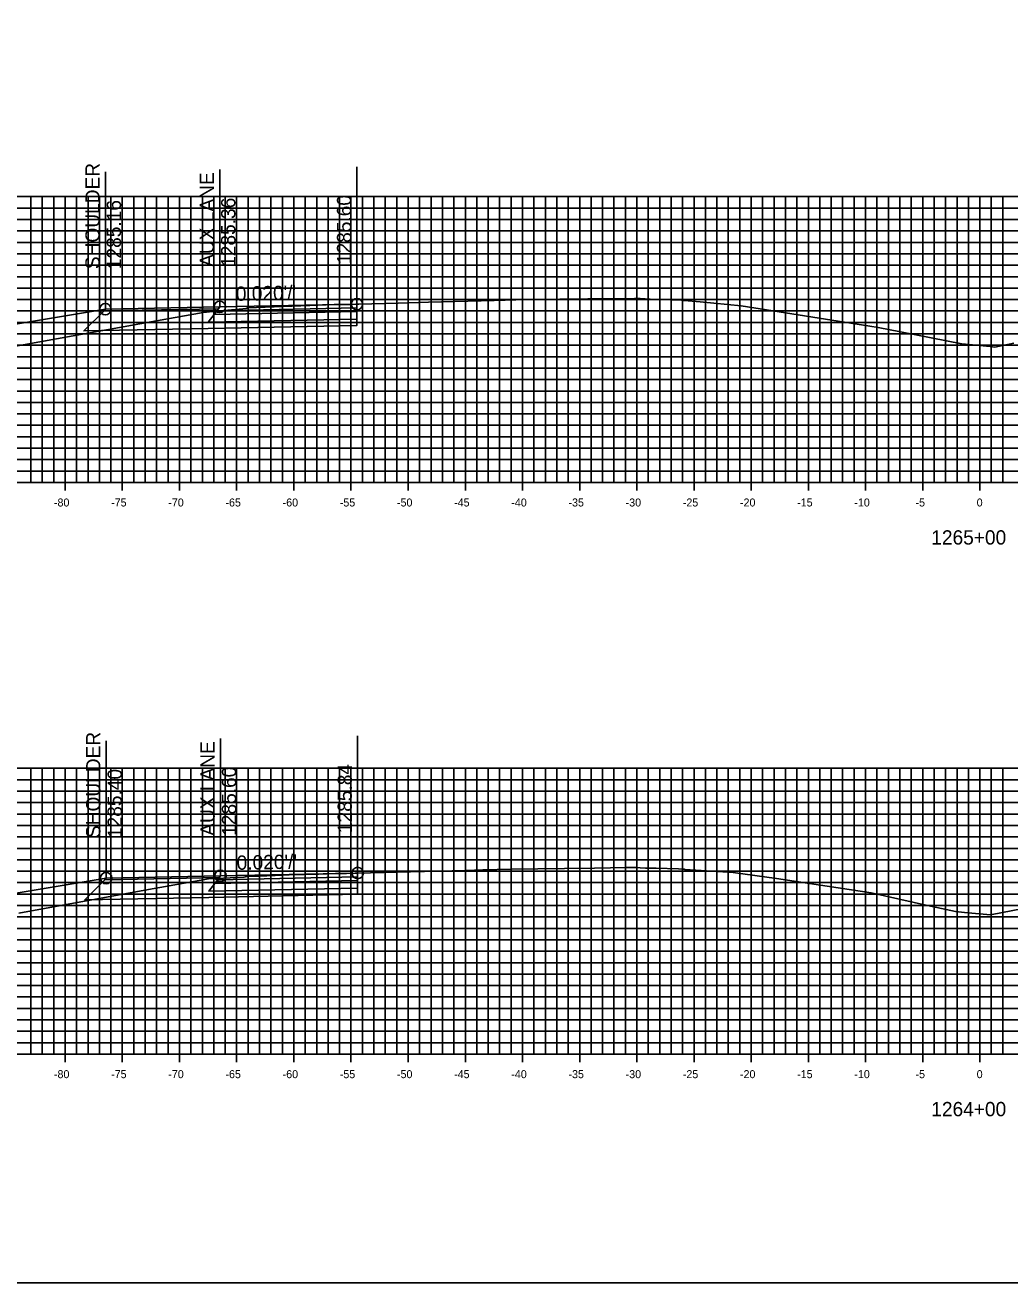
# Model space of a CAD drawing. Extents: x 674939 to 678919, y 750652 to 765176.
# Drawn here: x 678665 to 678751.2, y 761966.3 to 762076.3 of the extents above; entities that cross this region are included whole.
import ezdxf

# ---------------------------------------------------------------- set-up
doc = ezdxf.new("R2010")
doc.units = 0
for name, color, linetype in [('R_Alt Surface', 7, 'Continuous'), ('R_Axis', 7, 'Continuous'), ('R_Axis Annot', 7, 'Continuous'), ('R_Exist Surface', 7, 'Continuous'), ('R_Fin Surface', 7, 'Continuous'), ('R_Grid', 7, 'Continuous'), ('R_No Plot', 7, 'Continuous'), ('R_Xsect Elev', 7, 'Continuous'), ('R_Xsect Slope', 7, 'Continuous')]:
    doc.layers.add(name, color=color, linetype=linetype)

msp = doc.modelspace()

# ---------------------------------------------------------------- linework, layer by layer
for points in [[(678672.05, 762051.45), (678652.05, 762048.11), (678637.57, 762043.29)], [(678672.11, 762001.69), (678652.11, 761998.35), (678641.42, 761994.79)]]:
    msp.add_lwpolyline(points)
at = {"layer": 'R_Alt Surface'}
for points in [[(678694.05, 762051.56), (678694.05, 762051.23), (678681.55, 762050.97), (678681.8, 762051.31)], [(678694.05, 762051.23), (678694.05, 762050.57), (678681.05, 762050.3), (678681.55, 762050.97)], [(678694.11, 762001.47), (678694.11, 762000.81), (678681.11, 762000.54), (678681.61, 762001.21)], [(678694.11, 762001.8), (678694.11, 762001.47), (678681.61, 762001.21), (678681.86, 762001.55)]]:
    msp.add_lwpolyline(points, close=True, dxfattribs=at)
for points in [[(678694.05, 762050.57), (678694.05, 762050.03), (678681.05, 762049.76), (678670.17, 762049.54), (678671.93, 762051.29)], [(678694.11, 762000.81), (678694.11, 762000.27), (678681.11, 762000), (678670.24, 761999.78), (678671.99, 762001.53)]]:
    msp.add_lwpolyline(points, dxfattribs=at)
at = {"layer": 'R_Axis'}
for p, q in [((678598.53, 762036.29), (678898.53, 762036.29)), ((678668.53, 762035.59), (678668.53, 762036.99)), ((678673.53, 762035.59), (678673.53, 762036.99)), ((678678.53, 762035.59), (678678.53, 762036.99)), ((678683.53, 762035.59), (678683.53, 762036.99)), ((678688.53, 762035.59), (678688.53, 762036.99)), ((678693.53, 762035.59), (678693.53, 762036.99)), ((678698.53, 762035.59), (678698.53, 762036.99)), ((678703.53, 762035.59), (678703.53, 762036.99)), ((678708.53, 762035.59), (678708.53, 762036.99)), ((678713.53, 762035.59), (678713.53, 762036.99)), ((678718.53, 762035.59), (678718.53, 762036.99)), ((678723.53, 762035.59), (678723.53, 762036.99)), ((678728.53, 762035.59), (678728.53, 762036.99)), ((678733.53, 762035.59), (678733.53, 762036.99)), ((678738.53, 762035.59), (678738.53, 762036.99)), ((678743.53, 762035.59), (678743.53, 762036.99)), ((678748.53, 762035.59), (678748.53, 762036.99)), ((678668.53, 761985.59), (678668.53, 761986.99)), ((678673.53, 761985.59), (678673.53, 761986.99)), ((678678.53, 761985.59), (678678.53, 761986.99)), ((678683.53, 761985.59), (678683.53, 761986.99)), ((678688.53, 761985.59), (678688.53, 761986.99)), ((678693.53, 761985.59), (678693.53, 761986.99)), ((678698.53, 761985.59), (678698.53, 761986.99)), ((678703.53, 761985.59), (678703.53, 761986.99)), ((678708.53, 761985.59), (678708.53, 761986.99)), ((678713.53, 761985.59), (678713.53, 761986.99)), ((678718.53, 761985.59), (678718.53, 761986.99)), ((678723.53, 761985.59), (678723.53, 761986.99)), ((678728.53, 761985.59), (678728.53, 761986.99)), ((678733.53, 761985.59), (678733.53, 761986.99)), ((678738.53, 761985.59), (678738.53, 761986.99)), ((678743.53, 761985.59), (678743.53, 761986.99)), ((678748.53, 761985.59), (678748.53, 761986.99)), ((678598.53, 761986.29), (678898.53, 761986.29))]:
    msp.add_line(p, q, dxfattribs=at)
at = {"layer": 'R_Exist Surface'}
for points in [[(678663.39, 762048.08), (678676.53, 762050.43), (678680.61, 762051.15), (678681.46, 762051.23), (678684.07, 762051.47), (678684.36, 762051.52), (678684.47, 762051.55), (678689.94, 762051.77), (678692.07, 762051.85), (678693.08, 762051.85), (678693.52, 762051.86), (678693.94, 762051.88), (678694.05, 762051.89), (678694.21, 762051.89), (678697.66, 762051.98), (678700.3, 762052.06), (678706.06, 762052.22), (678708.91, 762052.28), (678711.79, 762052.31), (678714.25, 762052.34), (678715.58, 762052.35), (678718.33, 762052.38), (678718.47, 762052.38), (678718.53, 762052.38), (678718.81, 762052.37), (678719.25, 762052.34), (678719.69, 762052.32), (678720.99, 762052.29), (678721.1, 762052.29), (678721.6, 762052.27), (678722.47, 762052.23), (678722.52, 762052.22), (678722.67, 762052.22), (678724.07, 762052.09), (678727.66, 762051.74), (678738.91, 762049.95), (678739.64, 762049.83), (678741.59, 762049.46), (678746.95, 762048.42), (678749.43, 762048.17), (678749.85, 762048.13), (678751.5, 762048.46)], [(678664.49, 761998.62), (678675.5, 762000.62), (678681.06, 762001.62), (678682.37, 762001.68), (678684.17, 762001.76), (678684.29, 762001.8), (678684.45, 762001.83), (678685.31, 762001.87), (678685.43, 762001.86), (678686.9, 762001.91), (678688.13, 762001.96), (678690.7, 762002.04), (678692.17, 762002.08), (678693.15, 762002.1), (678693.9, 762002.12), (678694.11, 762002.13), (678697.54, 762002.2), (678703.58, 762002.36), (678705.06, 762002.4), (678707.53, 762002.46), (678712.19, 762002.53), (678714.83, 762002.57), (678717.63, 762002.61), (678718.55, 762002.62), (678718.56, 762002.62), (678718.57, 762002.62), (678718.81, 762002.6), (678719.29, 762002.57), (678720.23, 762002.56), (678722.18, 762002.5), (678722.57, 762002.48), (678722.68, 762002.47), (678722.74, 762002.45), (678726.06, 762002.25), (678726.96, 762002.18), (678730.74, 762001.64), (678739.01, 762000.41), (678743.95, 761999.28), (678746.4, 761998.77), (678747.18, 761998.69), (678749.47, 761998.48), (678754.28, 761999.4)]]:
    msp.add_lwpolyline(points, dxfattribs=at)
at = {"layer": 'R_Fin Surface'}
for points in [[(678633.18, 762043.45), (678633.58, 762043.29), (678637.57, 762043.29), (678652.05, 762048.11), (678672.05, 762051.45), (678682.05, 762051.65), (678694.05, 762051.89)], [(678672.05, 762051.45), (678682.05, 762051.65), (678694.05, 762051.89)], [(678672.05, 762051.45), (678672.05, 762051.45)], [(678636.08, 761995.37), (678637.54, 761994.79), (678641.42, 761994.79), (678652.11, 761998.35), (678672.11, 762001.69), (678682.11, 762001.89), (678694.11, 762002.13)], [(678672.11, 762001.69), (678682.11, 762001.89), (678694.11, 762002.13)], [(678672.11, 762001.69), (678672.11, 762001.69)]]:
    msp.add_lwpolyline(points, dxfattribs=at)
for points in [[(678682.05, 762051.65), (678672.05, 762051.45), (678671.93, 762051.29), (678681.93, 762051.49)], [(678694.05, 762051.89), (678694.05, 762051.56), (678681.8, 762051.31), (678682.05, 762051.65)], [(678694.11, 762002.13), (678694.11, 762001.8), (678681.86, 762001.55), (678682.11, 762001.89)], [(678682.11, 762001.89), (678672.11, 762001.69), (678671.99, 762001.53), (678682, 762001.73)]]:
    msp.add_lwpolyline(points, close=True, dxfattribs=at)
at = {"layer": 'R_Grid'}
for p, q in [((678598.53, 762061.29), (678898.53, 762061.29)), ((678598.53, 762060.29), (678898.53, 762060.29)), ((678665.53, 762036.29), (678665.53, 762061.29)), ((678666.53, 762036.29), (678666.53, 762061.29)), ((678667.53, 762036.29), (678667.53, 762061.29)), ((678668.53, 762036.29), (678668.53, 762061.29)), ((678669.53, 762036.29), (678669.53, 762061.29)), ((678670.53, 762036.29), (678670.53, 762061.29)), ((678671.53, 762036.29), (678671.53, 762061.29)), ((678672.53, 762036.29), (678672.53, 762061.29)), ((678673.53, 762036.29), (678673.53, 762061.29)), ((678674.53, 762036.29), (678674.53, 762061.29)), ((678675.53, 762036.29), (678675.53, 762061.29)), ((678676.53, 762036.29), (678676.53, 762061.29)), ((678677.53, 762036.29), (678677.53, 762061.29)), ((678678.53, 762036.29), (678678.53, 762061.29)), ((678679.53, 762036.29), (678679.53, 762061.29)), ((678680.53, 762036.29), (678680.53, 762061.29)), ((678681.53, 762036.29), (678681.53, 762061.29)), ((678682.53, 762036.29), (678682.53, 762061.29)), ((678683.53, 762036.29), (678683.53, 762061.29)), ((678684.53, 762036.29), (678684.53, 762061.29)), ((678685.53, 762036.29), (678685.53, 762061.29)), ((678686.53, 762036.29), (678686.53, 762061.29)), ((678687.53, 762036.29), (678687.53, 762061.29)), ((678688.53, 762036.29), (678688.53, 762061.29)), ((678689.53, 762036.29), (678689.53, 762061.29)), ((678690.53, 762036.29), (678690.53, 762061.29)), ((678691.53, 762036.29), (678691.53, 762061.29)), ((678692.53, 762036.29), (678692.53, 762061.29)), ((678693.53, 762036.29), (678693.53, 762061.29)), ((678694.53, 762036.29), (678694.53, 762061.29)), ((678695.53, 762036.29), (678695.53, 762061.29)), ((678696.53, 762036.29), (678696.53, 762061.29)), ((678697.53, 762036.29), (678697.53, 762061.29)), ((678698.53, 762036.29), (678698.53, 762061.29)), ((678699.53, 762036.29), (678699.53, 762061.29)), ((678700.53, 762036.29), (678700.53, 762061.29)), ((678701.53, 762036.29), (678701.53, 762061.29)), ((678702.53, 762036.29), (678702.53, 762061.29)), ((678703.53, 762036.29), (678703.53, 762061.29)), ((678704.53, 762036.29), (678704.53, 762061.29)), ((678705.53, 762036.29), (678705.53, 762061.29)), ((678706.53, 762036.29), (678706.53, 762061.29)), ((678707.53, 762036.29), (678707.53, 762061.29)), ((678708.53, 762036.29), (678708.53, 762061.29)), ((678709.53, 762036.29), (678709.53, 762061.29)), ((678710.53, 762036.29), (678710.53, 762061.29)), ((678711.53, 762036.29), (678711.53, 762061.29)), ((678712.53, 762036.29), (678712.53, 762061.29)), ((678713.53, 762036.29), (678713.53, 762061.29)), ((678714.53, 762036.29), (678714.53, 762061.29)), ((678715.53, 762036.29), (678715.53, 762061.29)), ((678716.53, 762036.29), (678716.53, 762061.29)), ((678717.53, 762036.29), (678717.53, 762061.29)), ((678718.53, 762036.29), (678718.53, 762061.29)), ((678719.53, 762036.29), (678719.53, 762061.29)), ((678720.53, 762036.29), (678720.53, 762061.29)), ((678721.53, 762036.29), (678721.53, 762061.29)), ((678722.53, 762036.29), (678722.53, 762061.29)), ((678723.53, 762036.29), (678723.53, 762061.29)), ((678724.53, 762036.29), (678724.53, 762061.29)), ((678725.53, 762036.29), (678725.53, 762061.29)), ((678726.53, 762036.29), (678726.53, 762061.29)), ((678727.53, 762036.29), (678727.53, 762061.29)), ((678728.53, 762036.29), (678728.53, 762061.29)), ((678729.53, 762036.29), (678729.53, 762061.29)), ((678730.53, 762036.29), (678730.53, 762061.29)), ((678731.53, 762036.29), (678731.53, 762061.29)), ((678732.53, 762036.29), (678732.53, 762061.29)), ((678733.53, 762036.29), (678733.53, 762061.29)), ((678734.53, 762036.29), (678734.53, 762061.29)), ((678735.53, 762036.29), (678735.53, 762061.29)), ((678736.53, 762036.29), (678736.53, 762061.29)), ((678737.53, 762036.29), (678737.53, 762061.29)), ((678738.53, 762036.29), (678738.53, 762061.29)), ((678739.53, 762036.29), (678739.53, 762061.29)), ((678740.53, 762036.29), (678740.53, 762061.29)), ((678741.53, 762036.29), (678741.53, 762061.29)), ((678742.53, 762036.29), (678742.53, 762061.29)), ((678743.53, 762036.29), (678743.53, 762061.29)), ((678744.53, 762036.29), (678744.53, 762061.29)), ((678745.53, 762036.29), (678745.53, 762061.29)), ((678746.53, 762036.29), (678746.53, 762061.29)), ((678747.53, 762036.29), (678747.53, 762061.29)), ((678748.53, 762036.29), (678748.53, 762061.29)), ((678749.53, 762036.29), (678749.53, 762061.29)), ((678750.53, 762036.29), (678750.53, 762061.29)), ((678598.53, 762059.29), (678898.53, 762059.29)), ((678598.53, 762058.29), (678898.53, 762058.29)), ((678598.53, 762057.29), (678898.53, 762057.29)), ((678598.53, 762056.29), (678898.53, 762056.29)), ((678598.53, 762055.29), (678898.53, 762055.29)), ((678598.53, 762054.29), (678898.53, 762054.29)), ((678598.53, 762053.29), (678898.53, 762053.29)), ((678598.53, 762052.29), (678898.53, 762052.29)), ((678598.53, 762051.29), (678898.53, 762051.29)), ((678598.53, 762050.29), (678898.53, 762050.29)), ((678598.53, 762049.29), (678898.53, 762049.29)), ((678598.53, 762048.29), (678898.53, 762048.29)), ((678598.53, 762047.29), (678898.53, 762047.29)), ((678598.53, 762046.29), (678898.53, 762046.29)), ((678598.53, 762045.29), (678898.53, 762045.29)), ((678598.53, 762044.29), (678898.53, 762044.29)), ((678598.53, 762043.29), (678898.53, 762043.29)), ((678598.53, 762042.29), (678898.53, 762042.29)), ((678598.53, 762041.29), (678898.53, 762041.29)), ((678598.53, 762040.29), (678898.53, 762040.29)), ((678598.53, 762039.29), (678898.53, 762039.29)), ((678598.53, 762038.29), (678898.53, 762038.29)), ((678598.53, 762037.29), (678898.53, 762037.29)), ((678598.53, 762036.29), (678898.53, 762036.29)), ((678598.53, 762011.29), (678898.53, 762011.29)), ((678665.53, 761986.29), (678665.53, 762011.29)), ((678666.53, 761986.29), (678666.53, 762011.29)), ((678667.53, 761986.29), (678667.53, 762011.29)), ((678668.53, 761986.29), (678668.53, 762011.29)), ((678669.53, 761986.29), (678669.53, 762011.29)), ((678670.53, 761986.29), (678670.53, 762011.29)), ((678671.53, 761986.29), (678671.53, 762011.29)), ((678672.53, 761986.29), (678672.53, 762011.29)), ((678673.53, 761986.29), (678673.53, 762011.29)), ((678674.53, 761986.29), (678674.53, 762011.29)), ((678675.53, 761986.29), (678675.53, 762011.29)), ((678676.53, 761986.29), (678676.53, 762011.29)), ((678677.53, 761986.29), (678677.53, 762011.29)), ((678678.53, 761986.29), (678678.53, 762011.29)), ((678679.53, 761986.29), (678679.53, 762011.29)), ((678680.53, 761986.29), (678680.53, 762011.29)), ((678681.53, 761986.29), (678681.53, 762011.29)), ((678682.53, 761986.29), (678682.53, 762011.29)), ((678683.53, 761986.29), (678683.53, 762011.29)), ((678684.53, 761986.29), (678684.53, 762011.29)), ((678685.53, 761986.29), (678685.53, 762011.29)), ((678686.53, 761986.29), (678686.53, 762011.29)), ((678687.53, 761986.29), (678687.53, 762011.29)), ((678688.53, 761986.29), (678688.53, 762011.29)), ((678689.53, 761986.29), (678689.53, 762011.29)), ((678690.53, 761986.29), (678690.53, 762011.29)), ((678691.53, 761986.29), (678691.53, 762011.29)), ((678692.53, 761986.29), (678692.53, 762011.29)), ((678693.53, 761986.29), (678693.53, 762011.29)), ((678694.53, 761986.29), (678694.53, 762011.29)), ((678695.53, 761986.29), (678695.53, 762011.29)), ((678696.53, 761986.29), (678696.53, 762011.29)), ((678697.53, 761986.29), (678697.53, 762011.29)), ((678698.53, 761986.29), (678698.53, 762011.29)), ((678699.53, 761986.29), (678699.53, 762011.29)), ((678700.53, 761986.29), (678700.53, 762011.29)), ((678701.53, 761986.29), (678701.53, 762011.29)), ((678702.53, 761986.29), (678702.53, 762011.29)), ((678703.53, 761986.29), (678703.53, 762011.29)), ((678704.53, 761986.29), (678704.53, 762011.29)), ((678705.53, 761986.29), (678705.53, 762011.29)), ((678706.53, 761986.29), (678706.53, 762011.29)), ((678707.53, 761986.29), (678707.53, 762011.29)), ((678708.53, 761986.29), (678708.53, 762011.29)), ((678709.53, 761986.29), (678709.53, 762011.29)), ((678710.53, 761986.29), (678710.53, 762011.29)), ((678711.53, 761986.29), (678711.53, 762011.29)), ((678712.53, 761986.29), (678712.53, 762011.29)), ((678713.53, 761986.29), (678713.53, 762011.29)), ((678714.53, 761986.29), (678714.53, 762011.29)), ((678715.53, 761986.29), (678715.53, 762011.29)), ((678716.53, 761986.29), (678716.53, 762011.29)), ((678717.53, 761986.29), (678717.53, 762011.29)), ((678718.53, 761986.29), (678718.53, 762011.29)), ((678719.53, 761986.29), (678719.53, 762011.29)), ((678720.53, 761986.29), (678720.53, 762011.29)), ((678721.53, 761986.29), (678721.53, 762011.29)), ((678722.53, 761986.29), (678722.53, 762011.29)), ((678723.53, 761986.29), (678723.53, 762011.29)), ((678724.53, 761986.29), (678724.53, 762011.29)), ((678725.53, 761986.29), (678725.53, 762011.29)), ((678726.53, 761986.29), (678726.53, 762011.29)), ((678727.53, 761986.29), (678727.53, 762011.29)), ((678728.53, 761986.29), (678728.53, 762011.29)), ((678729.53, 761986.29), (678729.53, 762011.29)), ((678730.53, 761986.29), (678730.53, 762011.29)), ((678731.53, 761986.29), (678731.53, 762011.29)), ((678732.53, 761986.29), (678732.53, 762011.29)), ((678733.53, 761986.29), (678733.53, 762011.29)), ((678734.53, 761986.29), (678734.53, 762011.29)), ((678735.53, 761986.29), (678735.53, 762011.29)), ((678736.53, 761986.29), (678736.53, 762011.29)), ((678737.53, 761986.29), (678737.53, 762011.29)), ((678738.53, 761986.29), (678738.53, 762011.29)), ((678739.53, 761986.29), (678739.53, 762011.29)), ((678740.53, 761986.29), (678740.53, 762011.29)), ((678741.53, 761986.29), (678741.53, 762011.29)), ((678742.53, 761986.29), (678742.53, 762011.29)), ((678743.53, 761986.29), (678743.53, 762011.29)), ((678744.53, 761986.29), (678744.53, 762011.29)), ((678745.53, 761986.29), (678745.53, 762011.29)), ((678746.53, 761986.29), (678746.53, 762011.29)), ((678747.53, 761986.29), (678747.53, 762011.29)), ((678748.53, 761986.29), (678748.53, 762011.29)), ((678749.53, 761986.29), (678749.53, 762011.29)), ((678750.53, 761986.29), (678750.53, 762011.29)), ((678598.53, 762010.29), (678898.53, 762010.29)), ((678598.53, 762009.29), (678898.53, 762009.29)), ((678598.53, 762008.29), (678898.53, 762008.29)), ((678598.53, 762007.29), (678898.53, 762007.29)), ((678598.53, 762006.29), (678898.53, 762006.29)), ((678598.53, 762005.29), (678898.53, 762005.29)), ((678598.53, 762004.29), (678898.53, 762004.29)), ((678598.53, 762003.29), (678898.53, 762003.29)), ((678598.53, 762002.29), (678898.53, 762002.29)), ((678598.53, 762001.29), (678898.53, 762001.29)), ((678598.53, 762000.29), (678898.53, 762000.29)), ((678598.53, 761999.29), (678898.53, 761999.29)), ((678598.53, 761998.29), (678898.53, 761998.29)), ((678598.53, 761997.29), (678898.53, 761997.29)), ((678598.53, 761996.29), (678898.53, 761996.29)), ((678598.53, 761995.29), (678898.53, 761995.29)), ((678598.53, 761994.29), (678898.53, 761994.29)), ((678598.53, 761993.29), (678898.53, 761993.29)), ((678598.53, 761992.29), (678898.53, 761992.29)), ((678598.53, 761991.29), (678898.53, 761991.29)), ((678598.53, 761990.29), (678898.53, 761990.29)), ((678598.53, 761989.29), (678898.53, 761989.29)), ((678598.53, 761988.29), (678898.53, 761988.29)), ((678598.53, 761987.29), (678898.53, 761987.29)), ((678598.53, 761986.29), (678898.53, 761986.29))]:
    msp.add_line(p, q, dxfattribs=at)
at = {"layer": 'R_No Plot'}
msp.add_lwpolyline([(678578.53, 761966.29), (678918.53, 761966.29), (678918.53, 762186.29), (678578.53, 762186.29)], close=True, dxfattribs=at)
for centre in [(678672.05, 762051.45), (678672.05, 762051.45), (678682.05, 762051.65), (678694.05, 762051.89), (678672.11, 762001.69), (678672.11, 762001.69), (678682.11, 762001.89), (678694.11, 762002.13)]:
    msp.add_circle(centre, 0.5, dxfattribs=at)
at = {"layer": 'R_Xsect Elev'}
for p, q in [((678682.05, 762051.65), (678682.05, 762063.65)), ((678694.05, 762051.89), (678694.05, 762063.89)), ((678672.05, 762051.45), (678672.05, 762063.45)), ((678694.11, 762002.13), (678694.11, 762014.13)), ((678672.11, 762001.69), (678672.11, 762013.69)), ((678682.11, 762001.89), (678682.11, 762013.89))]:
    msp.add_line(p, q, dxfattribs=at)

# ---------------------------------------------------------------- texts
at = {"layer": 'R_Axis Annot'}
for s, height, p in [('-80', 0.7, (678667.55, 762034.19)), ('-75', 0.7, (678672.55, 762034.19)), ('-70', 0.7, (678677.55, 762034.19)), ('-65', 0.7, (678682.55, 762034.19)), ('-60', 0.7, (678687.55, 762034.19)), ('-55', 0.7, (678692.55, 762034.19)), ('-50', 0.7, (678697.55, 762034.19)), ('-45', 0.7, (678702.55, 762034.19)), ('-40', 0.7, (678707.55, 762034.19)), ('-35', 0.7, (678712.55, 762034.19)), ('-30', 0.7, (678717.55, 762034.19)), ('-25', 0.7, (678722.55, 762034.19)), ('-20', 0.7, (678727.55, 762034.19)), ('-15', 0.7, (678732.55, 762034.19)), ('-10', 0.7, (678737.55, 762034.19)), ('-5', 0.7, (678742.9, 762034.19)), ('0', 0.7, (678748.25, 762034.19)), ('1265+00', 1.25, (678744.28, 762030.86)), ('-80', 0.7, (678667.55, 761984.19)), ('-75', 0.7, (678672.55, 761984.19)), ('-70', 0.7, (678677.55, 761984.19)), ('-65', 0.7, (678682.55, 761984.19)), ('-60', 0.7, (678687.55, 761984.19)), ('-55', 0.7, (678692.55, 761984.19)), ('-50', 0.7, (678697.55, 761984.19)), ('-45', 0.7, (678702.55, 761984.19)), ('-40', 0.7, (678707.55, 761984.19)), ('-35', 0.7, (678712.55, 761984.19)), ('-30', 0.7, (678717.55, 761984.19)), ('-25', 0.7, (678722.55, 761984.19)), ('-20', 0.7, (678727.55, 761984.19)), ('-15', 0.7, (678732.55, 761984.19)), ('-10', 0.7, (678737.55, 761984.19)), ('-5', 0.7, (678742.9, 761984.19)), ('0', 0.7, (678748.25, 761984.19)), ('1264+00', 1.25, (678744.28, 761980.86))]:
    msp.add_text(s, height=height, dxfattribs=at).set_placement(p)
at = {"layer": 'R_Xsect Elev'}
for s, p in [('SHOULDER', (678671.55, 762054.95)), ('AUX LANE', (678681.55, 762055.15)), ('1285.60', (678693.55, 762055.39)), ('1285.16', (678673.42, 762054.95)), ('1285.36', (678683.42, 762055.15)), ('SHOULDER', (678671.61, 762005.19)), ('AUX LANE', (678681.61, 762005.39)), ('1285.40', (678673.49, 762005.19)), ('1285.60', (678683.49, 762005.39)), ('1285.84', (678693.61, 762005.63))]:
    msp.add_text(s, height=1.25, rotation=90, dxfattribs=at).set_placement(p)
at = {"layer": 'R_Xsect Slope'}
for p in [(678683.47, 762052.17), (678683.54, 762002.41)]:
    msp.add_text("0.020'/'", height=1.25, rotation=1.1458, dxfattribs=at).set_placement(p)

doc.saveas('drawing.dxf')
